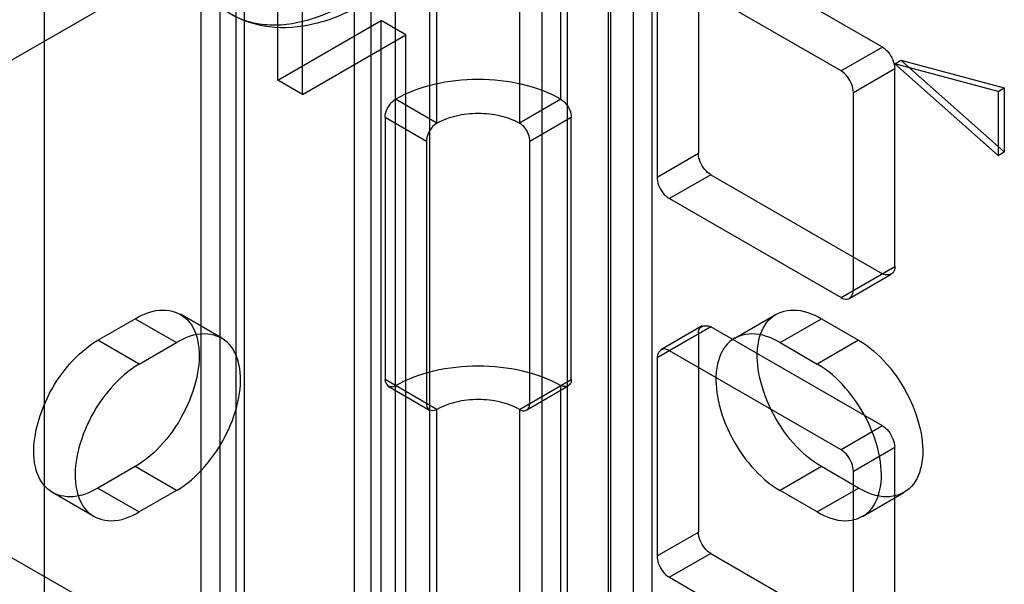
# Model space of a CAD drawing. Header units: millimetres. Extents: x 188 to 1028, y 131 to 1566.
# Tile 260 of 326: x 622 to 656, y 1058 to 1077. Entities that reach past the tile are written whole.
import ezdxf

# ---------------------------------------------------------------- set-up
doc = ezdxf.new("R2010")
doc.units = ezdxf.units.MM
doc.header["$LTSCALE"] = 110.325218
doc.layers.get('0').update_dxf_attribs({"linetype": 'CONTINUOUS'})

msp = doc.modelspace()

# ---------------------------------------------------------------- linework, layer by layer
at = {"color": 7, "linetype": 'CONTINUOUS'}
for p, q in [((215.276, 1293.998), (624.339, 1057.831)), ((635.299, 138.245), (635.299, 1119.68)), ((640.955, 1074.773), (640.955, 1119.68)), ((636.713, 1073.956), (636.713, 1118.864)), ((639.541, 1118.864), (639.541, 1073.956)), ((644.066, 1117.852), (644.066, 248.522)), ((642.652, 1117.036), (642.652, 247.706)), ((629.288, 1105.433), (629.288, 149.962)), ((630.137, 150.451), (630.137, 1104.943)), ((628.644, 150.86), (628.644, 1104.534)), ((629.844, 150.86), (629.844, 1104.534)), ((641.168, 1097.758), (641.168, 144.083)), ((633.885, 1097.635), (633.885, 139.061)), ((640.319, 143.593), (640.319, 1097.268)), ((634.47, 139.878), (634.47, 1096.819)), ((636.47, 139.878), (636.47, 1096.819)), ((642.582, 144.083), (642.582, 1096.778)), ((643.43, 1096.288), (643.43, 143.593)), ((623.278, 1088.246), (623.278, 131.305)), ((606.262, 1066.932), (638.081, 1085.303)), ((631.268, 1075.426), (631.268, 1082.203)), ((632.117, 1074.936), (632.117, 1081.713)), ((651.951, 1076.558), (646.082, 1079.946)), ((645.657, 1079.701), (645.657, 1072.924)), ((644.243, 1078.885), (644.243, 1072.108)), ((650.537, 1075.741), (644.667, 1079.13)), ((631.268, 1075.426), (634.804, 1077.467)), ((634.804, 186.092), (634.804, 1077.467)), ((635.652, 1076.977), (634.804, 1077.467)), ((632.117, 1074.936), (635.652, 1076.977)), ((635.652, 185.602), (635.652, 1076.977)), ((651.951, 1076.558), (650.537, 1075.741)), ((652.375, 1075.986), (652.587, 1076.109)), ((656.123, 1072.973), (652.587, 1076.109)), ((652.587, 1076.109), (656.123, 1075.161)), ((650.961, 1075.006), (652.375, 1075.823)), ((652.375, 1075.986), (655.911, 1072.851)), ((655.911, 1075.039), (652.375, 1075.986)), ((652.375, 1069.046), (652.375, 1075.823)), ((632.117, 1074.936), (631.268, 1075.426)), ((655.911, 1075.039), (656.123, 1075.161)), ((656.123, 1075.161), (656.123, 1072.973)), ((636.713, 1073.956), (635.299, 1074.773)), ((640.955, 1074.773), (639.541, 1073.956)), ((650.961, 1068.229), (650.961, 1075.006)), ((655.911, 1075.039), (655.911, 1072.851)), ((634.945, 1074.16), (634.945, 1065.179)), ((634.945, 1074.16), (636.359, 1073.344)), ((639.895, 1073.344), (641.309, 1074.16)), ((641.309, 1065.179), (641.309, 1074.16)), ((636.359, 1073.344), (636.359, 1064.362)), ((639.895, 1064.362), (639.895, 1073.344)), ((644.243, 1072.108), (645.657, 1072.924)), ((655.911, 1072.851), (656.123, 1072.973)), ((646.082, 1072.189), (644.667, 1071.373)), ((646.082, 1072.189), (651.951, 1068.801)), ((644.667, 1071.373), (650.537, 1067.984)), ((650.537, 1067.984), (652.375, 1069.046)), ((652.251, 1068.771), (650.837, 1067.955)), ((629.353, 1066.598), (627.939, 1067.414)), ((646.901, 1066.598), (648.315, 1067.415)), ((625.116, 1066.526), (626.389, 1067.261)), ((626.389, 1067.261), (627.803, 1066.444)), ((645.782, 1067.014), (644.368, 1066.197)), ((648.451, 1066.444), (649.865, 1067.261)), ((649.865, 1067.261), (651.138, 1066.526)), ((646.082, 1066.984), (644.243, 1065.923)), ((645.657, 1066.739), (645.657, 1059.962)), ((651.951, 1063.596), (646.082, 1066.984)), ((626.531, 1065.71), (625.116, 1066.526)), ((626.531, 1065.71), (627.803, 1066.444)), ((648.451, 1066.444), (649.724, 1065.71)), ((651.138, 1066.526), (649.724, 1065.71)), ((650.537, 1062.779), (644.667, 1066.168)), ((644.243, 1065.923), (644.243, 1059.146)), ((636.713, 1064.158), (634.945, 1065.179)), ((639.541, 1064.158), (641.309, 1065.179)), ((635.049, 1064.95), (636.463, 1064.133)), ((641.205, 1064.95), (639.791, 1064.133)), ((640.955, 1054.36), (640.955, 1064.975)), ((636.713, 1053.544), (636.713, 1064.158)), ((639.541, 1064.158), (639.541, 1053.544)), ((651.951, 1063.596), (650.537, 1062.779)), ((650.961, 1062.044), (652.375, 1062.861)), ((652.375, 1056.084), (652.375, 1062.861)), ((626.389, 1062.199), (625.116, 1061.464)), ((627.803, 1061.382), (626.389, 1062.199)), ((649.865, 1062.199), (648.451, 1061.382)), ((651.138, 1061.464), (649.865, 1062.199)), ((650.961, 1055.267), (650.961, 1062.044)), ((624.981, 1060.494), (623.566, 1061.31)), ((625.116, 1061.464), (626.531, 1060.647)), ((627.803, 1061.382), (626.531, 1060.647)), ((649.724, 1060.647), (648.451, 1061.382)), ((649.724, 1060.647), (651.138, 1061.464)), ((651.274, 1060.494), (652.688, 1061.31)), ((644.243, 1059.146), (645.657, 1059.962)), ((646.082, 1059.227), (644.667, 1058.411)), ((646.082, 1059.227), (651.951, 1055.839)), ((644.667, 1058.411), (650.537, 1055.022))]:
    msp.add_line(p, q, dxfattribs=at)
for points, knots in [([(633.622, 1078.048), (633.352, 1077.895), (632.814, 1077.632), (631.99, 1077.376), (631.199, 1077.28), (630.458, 1077.35), (629.786, 1077.587), (629.203, 1077.988), (628.726, 1078.539), (628.365, 1079.223), (628.125, 1080.022), (628.009, 1080.919), (628.018, 1081.896), (628.15, 1082.931), (628.404, 1084.002), (628.773, 1085.086), (629.249, 1086.16), (629.821, 1087.2), (630.479, 1088.183), (631.206, 1089.088), (631.987, 1089.895), (632.805, 1090.587), (633.384, 1090.974), (633.675, 1091.142)], [0, 0, 0, 0, 0.04636, 0.088999, 0.12816, 0.164501, 0.199117, 0.233428, 0.268915, 0.306828, 0.348006, 0.392852, 0.441393, 0.493359, 0.548251, 0.605409, 0.664054, 0.723342, 0.782396, 0.840352, 0.896396, 0.949806, 1, 1, 1, 1]), ([(634.175, 1078.028), (633.658, 1077.73), (632.622, 1077.281), (631.026, 1077.144), (630.071, 1077.453), (629.675, 1077.682)], [0, 0, 0, 0, 0.380368, 0.708521, 1, 1, 1, 1]), ([(651.951, 1076.558), (652.03, 1076.512), (652.174, 1076.377), (652.325, 1076.124), (652.375, 1075.923), (652.375, 1075.823)], [0, 0, 0, 0, 0.314239, 0.6563, 1, 1, 1, 1]), ([(640.955, 1074.773), (640.55, 1075.007), (639.616, 1075.344), (638.127, 1075.504), (636.638, 1075.344), (635.704, 1075.006), (635.299, 1074.773)], [0, 0, 0, 0, 0.239285, 0.500001, 0.760716, 1, 1, 1, 1]), ([(650.961, 1075.006), (650.961, 1075.098), (650.916, 1075.29), (650.772, 1075.547), (650.624, 1075.691), (650.537, 1075.741)], [0, 0, 0, 0, 0.31424, 0.656302, 1, 1, 1, 1]), ([(634.945, 1074.16), (634.945, 1074.237), (634.982, 1074.397), (635.102, 1074.611), (635.226, 1074.731), (635.299, 1074.773)], [0, 0, 0, 0, 0.313866, 0.656585, 1, 1, 1, 1]), ([(640.955, 1074.773), (641.022, 1074.734), (641.142, 1074.622), (641.267, 1074.411), (641.309, 1074.244), (641.309, 1074.16)], [0, 0, 0, 0, 0.313862, 0.656582, 1, 1, 1, 1]), ([(636.713, 1073.956), (636.915, 1074.073), (637.383, 1074.242), (638.127, 1074.322), (638.871, 1074.242), (639.339, 1074.073), (639.541, 1073.956)], [0, 0, 0, 0, 0.239284, 0.499999, 0.760715, 1, 1, 1, 1]), ([(636.713, 1073.956), (636.647, 1073.918), (636.526, 1073.806), (636.401, 1073.595), (636.359, 1073.428), (636.359, 1073.344)], [0, 0, 0, 0, 0.313862, 0.656581, 1, 1, 1, 1]), ([(639.895, 1073.344), (639.895, 1073.42), (639.858, 1073.58), (639.738, 1073.794), (639.614, 1073.914), (639.541, 1073.956)], [0, 0, 0, 0, 0.313865, 0.656585, 1, 1, 1, 1]), ([(646.082, 1072.189), (646.002, 1072.235), (645.858, 1072.37), (645.708, 1072.623), (645.657, 1072.824), (645.657, 1072.924)], [0, 0, 0, 0, 0.314239, 0.6563, 1, 1, 1, 1]), ([(644.243, 1072.108), (644.243, 1072.016), (644.288, 1071.824), (644.432, 1071.567), (644.58, 1071.423), (644.667, 1071.373)], [0, 0, 0, 0, 0.31424, 0.656302, 1, 1, 1, 1]), ([(652.375, 1069.046), (652.375, 1068.974), (652.35, 1068.748), (652.058, 1068.739), (651.951, 1068.801)], [0, 0, 0, 0, 0.366159, 1, 1, 1, 1]), ([(650.537, 1067.984), (650.599, 1067.949), (650.807, 1067.857), (650.961, 1068.105), (650.961, 1068.229)], [0, 0, 0, 0, 0.366154, 1, 1, 1, 1]), ([(626.389, 1067.261), (626.681, 1067.429), (627.272, 1067.67), (628.207, 1067.369), (628.625, 1066.455), (628.574, 1065.339), (628.157, 1064.124), (627.429, 1063.011), (626.756, 1062.41), (626.389, 1062.199)], [0, 0, 0, 0, 0.130229, 0.233173, 0.344877, 0.489739, 0.658606, 0.83605, 1, 1, 1, 1]), ([(649.865, 1062.199), (649.5, 1062.409), (648.833, 1063.003), (648.106, 1064.108), (647.684, 1065.318), (647.626, 1066.436), (648.036, 1067.36), (648.976, 1067.673), (649.572, 1067.43), (649.865, 1067.261)], [0, 0, 0, 0, 0.162891, 0.338515, 0.507396, 0.652855, 0.765204, 0.869082, 1, 1, 1, 1]), ([(645.657, 1066.739), (645.657, 1066.811), (645.682, 1067.037), (645.974, 1067.046), (646.082, 1066.984)], [0, 0, 0, 0, 0.366159, 1, 1, 1, 1]), ([(627.803, 1061.382), (628.168, 1061.593), (628.835, 1062.187), (629.562, 1063.291), (629.984, 1064.502), (630.042, 1065.62), (629.632, 1066.544), (628.693, 1066.856), (628.096, 1066.614), (627.803, 1066.444)], [0, 0, 0, 0, 0.162891, 0.338516, 0.507397, 0.652857, 0.765205, 0.869083, 1, 1, 1, 1]), ([(648.451, 1066.444), (648.159, 1066.613), (647.568, 1066.854), (646.633, 1066.552), (646.215, 1065.638), (646.266, 1064.523), (646.683, 1063.307), (647.411, 1062.194), (648.084, 1061.594), (648.451, 1061.382)], [0, 0, 0, 0, 0.13023, 0.233174, 0.344878, 0.48974, 0.658607, 0.83605, 1, 1, 1, 1]), ([(625.116, 1061.464), (624.825, 1061.295), (624.234, 1061.055), (623.299, 1061.356), (622.88, 1062.27), (622.931, 1063.386), (623.349, 1064.601), (624.077, 1065.714), (624.749, 1066.314), (625.116, 1066.526)], [0, 0, 0, 0, 0.130229, 0.233173, 0.344877, 0.489739, 0.658606, 0.83605, 1, 1, 1, 1]), ([(651.138, 1066.526), (651.502, 1066.316), (652.17, 1065.722), (652.897, 1064.617), (653.319, 1063.406), (653.377, 1062.289), (652.967, 1061.365), (652.027, 1061.052), (651.431, 1061.295), (651.138, 1061.464)], [0, 0, 0, 0, 0.162891, 0.338515, 0.507396, 0.652855, 0.765204, 0.869082, 1, 1, 1, 1]), ([(644.667, 1066.168), (644.605, 1066.203), (644.397, 1066.295), (644.243, 1066.047), (644.243, 1065.923)], [0, 0, 0, 0, 0.366154, 1, 1, 1, 1]), ([(626.531, 1065.71), (626.166, 1065.499), (625.499, 1064.905), (624.772, 1063.801), (624.35, 1062.59), (624.292, 1061.472), (624.702, 1060.548), (625.641, 1060.235), (626.238, 1060.478), (626.531, 1060.647)], [0, 0, 0, 0, 0.162891, 0.338516, 0.507397, 0.652857, 0.765205, 0.869083, 1, 1, 1, 1]), ([(649.724, 1060.647), (650.015, 1060.479), (650.606, 1060.238), (651.541, 1060.539), (651.96, 1061.453), (651.909, 1062.569), (651.491, 1063.785), (650.763, 1064.898), (650.091, 1065.498), (649.724, 1065.71)], [0, 0, 0, 0, 0.13023, 0.233174, 0.344878, 0.48974, 0.658607, 0.83605, 1, 1, 1, 1]), ([(635.299, 1064.975), (635.704, 1065.208), (636.638, 1065.546), (638.127, 1065.706), (639.616, 1065.546), (640.55, 1065.208), (640.955, 1064.975)], [0, 0, 0, 0, 0.239284, 0.499999, 0.760715, 1, 1, 1, 1]), ([(635.299, 1064.975), (635.247, 1064.945), (635.074, 1064.869), (634.945, 1065.075), (634.945, 1065.179)], [0, 0, 0, 0, 0.365855, 1, 1, 1, 1]), ([(641.309, 1065.179), (641.309, 1065.119), (641.288, 1064.931), (641.045, 1064.923), (640.955, 1064.975)], [0, 0, 0, 0, 0.365858, 1, 1, 1, 1]), ([(636.359, 1064.362), (636.359, 1064.303), (636.38, 1064.114), (636.623, 1064.106), (636.713, 1064.158)], [0, 0, 0, 0, 0.36586, 1, 1, 1, 1]), ([(639.541, 1064.158), (639.339, 1064.275), (638.871, 1064.444), (638.127, 1064.524), (637.383, 1064.444), (636.915, 1064.275), (636.713, 1064.158)], [0, 0, 0, 0, 0.239285, 0.500001, 0.760716, 1, 1, 1, 1]), ([(639.541, 1064.158), (639.593, 1064.128), (639.766, 1064.052), (639.895, 1064.259), (639.895, 1064.362)], [0, 0, 0, 0, 0.365856, 1, 1, 1, 1]), ([(651.951, 1063.596), (652.03, 1063.55), (652.174, 1063.415), (652.325, 1063.162), (652.375, 1062.961), (652.375, 1062.861)], [0, 0, 0, 0, 0.314239, 0.6563, 1, 1, 1, 1]), ([(650.961, 1062.044), (650.961, 1062.136), (650.916, 1062.328), (650.772, 1062.585), (650.624, 1062.729), (650.537, 1062.779)], [0, 0, 0, 0, 0.31424, 0.656302, 1, 1, 1, 1]), ([(646.082, 1059.227), (646.002, 1059.273), (645.858, 1059.408), (645.708, 1059.661), (645.657, 1059.862), (645.657, 1059.962)], [0, 0, 0, 0, 0.314239, 0.6563, 1, 1, 1, 1]), ([(644.243, 1059.146), (644.243, 1059.054), (644.288, 1058.862), (644.432, 1058.605), (644.58, 1058.461), (644.667, 1058.411)], [0, 0, 0, 0, 0.31424, 0.656302, 1, 1, 1, 1])]:
    msp.add_open_spline(points, degree=3, knots=knots, dxfattribs=at)

doc.saveas('drawing.dxf')
